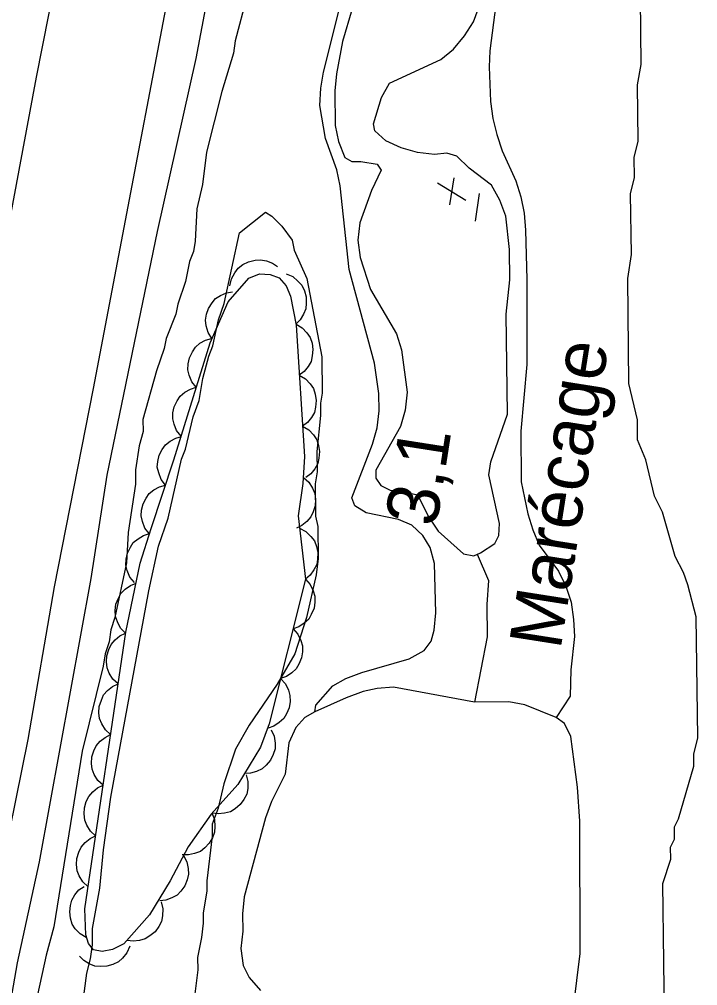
# Model space of a CAD drawing. Extents: x 282461 to 284471, y 5554090 to 5557646.
# Drawn here: x 283556.6 to 283595.6, y 5556845.7 to 5556901.4 of the extents above; entities that cross this region are included whole.
import ezdxf

# ---------------------------------------------------------------- set-up
doc = ezdxf.new("R2010")
doc.units = 0
for name, color, linetype in [('Niveau 2', 7, 'Continuous'), ('Niveau 21', 7, 'Continuous'), ('Niveau 3', 7, 'Continuous'), ('Niveau 4', 7, 'Continuous'), ('Niveau 44', 7, 'Continuous'), ('Niveau 7', 7, 'Continuous')]:
    doc.layers.add(name, color=color, linetype=linetype)

msp = doc.modelspace()

# ---------------------------------------------------------------- linework, layer by layer
at = {"layer": 'Niveau 2'}
for points in [[(283593.74, 5556842.54), (283593.63, 5556851.6), (283594.08, 5556853), (283594.07, 5556853.7), (283594.3, 5556854.16), (283594.29, 5556854.86), (283594.52, 5556855.33), (283595.41, 5556858.36), (283595.4, 5556859.06), (283595.63, 5556859.99), (283595.54, 5556866.96), (283595.06, 5556868.81), (283594.82, 5556869.51), (283594.34, 5556870.43), (283593.61, 5556872.98), (283593.14, 5556873.91), (283592.65, 5556875.99), (283592.17, 5556877.15), (283592.16, 5556878.31), (283591.67, 5556880.4), (283591.6, 5556886.44), (283591.81, 5556887.83), (283591.77, 5556891.32), (283592, 5556892.25), (283591.98, 5556893.41), (283592.2, 5556894.35), (283592.17, 5556897.6), (283592.38, 5556898.76), (283592.3, 5556906.43)], [(283569.67, 5556902.68), (283569, 5556900.12), (283568.9, 5556899.42), (283568.22, 5556897.2), (283567.34, 5556893.71), (283567.12, 5556891.85), (283566.79, 5556890.45), (283566.7, 5556888.59), (283566.59, 5556888), (283566.36, 5556887.42), (283566.14, 5556886.26), (283565.69, 5556884.97), (283565.58, 5556884.39), (283565.02, 5556882.99), (283564.91, 5556882.41), (283564.46, 5556881.12), (283563.68, 5556878.33), (283563.69, 5556877.63), (283563.46, 5556876.81), (283563.25, 5556875.42), (283563.26, 5556874.6), (283562.83, 5556871.81), (283562.73, 5556870.06), (283562.07, 5556866.92), (283561.84, 5556866.22), (283561.74, 5556865.52), (283561.51, 5556864.82), (283561.4, 5556864.12), (283560.18, 5556859.23), (283558.56, 5556849.1), (283558.11, 5556847.47), (283557.34, 5556843.97)], [(283559.91, 5556842.37), (283560.45, 5556846.45), (283560.67, 5556847.26), (283560.78, 5556848.08), (283560.77, 5556849.01), (283561.2, 5556851.34), (283561.41, 5556853.55), (283561.84, 5556856.57), (283564.03, 5556868.45), (283564.58, 5556871.02), (283565.14, 5556872.65), (283565.91, 5556876.03), (283566.14, 5556876.61), (283566.58, 5556878.48), (283566.92, 5556879.41), (283567.14, 5556880.69), (283567.47, 5556881.97), (283567.7, 5556882.56), (283568.03, 5556884.07), (283568.37, 5556885), (283569.25, 5556889.08), (283570.75, 5556890.26), (283571.1, 5556890.03), (283571.69, 5556889.46), (283572.28, 5556888.65), (283572.4, 5556888.07), (283573.12, 5556886.45), (283573.98, 5556881.93), (283574.01, 5556879.84), (283573.9, 5556879.26), (283573.91, 5556878.56), (283573.7, 5556876.47), (283573.71, 5556875.31), (283573.6, 5556874.61), (283573.62, 5556872.75), (283573.75, 5556872.17), (283573.77, 5556870.31), (283573.66, 5556869.38), (283573.11, 5556866.93), (283572.44, 5556864.83), (283571.41, 5556863.08), (283569.81, 5556860.73), (283569.01, 5556859.33), (283568.34, 5556857.35), (283568.01, 5556855.95), (283567.67, 5556855.02), (283567.68, 5556854.32), (283567.36, 5556851.76), (283567.37, 5556851.18), (283567.15, 5556849.9), (283567.16, 5556849.32), (283567.05, 5556848.5), (283566.83, 5556847.34), (283566.84, 5556846.64), (283566.31, 5556842.33)]]:
    msp.add_lwpolyline(points, dxfattribs=at)
at = {"layer": 'Niveau 21'}
for points in [[(283532.51, 5556746.48), (283533.61, 5556757.06), (283534.72, 5556766.37), (283535.95, 5556775.73), (283537.78, 5556787.89), (283541.66, 5556811.54), (283545.79, 5556834.34), (283547.71, 5556844.41), (283549.72, 5556856.11), (283557.56, 5556898.03), (283564.31, 5556932.2), (283568.41, 5556952.33), (283570.45, 5556961.36), (283576.23, 5556988.79), (283577.59, 5556995.66), (283578.84, 5557002.53), (283578.96, 5557003.25)], [(283540.19, 5556562.22), (283538.34, 5556596.29), (283537.04, 5556623.47), (283536.54, 5556636.07), (283536.18, 5556652.5), (283535.95, 5556667.31), (283535.97, 5556692.27), (283536.69, 5556714.12), (283537.28, 5556725.25), (283538.02, 5556736.58), (283539.05, 5556748.26), (283540.28, 5556760.1), (283542.69, 5556777.96), (283547.56, 5556808.1), (283549.94, 5556821.76), (283551.96, 5556832.47), (283555.67, 5556852.96), (283557.07, 5556859.9), (283558.59, 5556868.69), (283560.84, 5556880.1), (283566.77, 5556911.26)], [(283537.68, 5556671.7), (283538.14, 5556699.04), (283538.55, 5556708.46), (283539.27, 5556719.24), (283540.08, 5556729.47), (283541.29, 5556747.87), (283542.93, 5556766.66), (283544.45, 5556776.14), (283546.01, 5556786.79), (283547.64, 5556796.45), (283548.99, 5556805.35), (283550.74, 5556814.38), (283553.73, 5556832.36), (283555.15, 5556839.64), (283556.46, 5556847.04), (283557.73, 5556852.86), (283560.7, 5556869.17), (283561.62, 5556875.11), (283564.53, 5556889.14), (283566.74, 5556899.1), (283568.11, 5556906.32)]]:
    msp.add_lwpolyline(points, dxfattribs=at)
at = {"layer": 'Niveau 3'}
for p, q in [((283580.64, 5556891.95), (283582.27, 5556890.95)), ((283581.35, 5556890.69), (283581.6, 5556892.23)), ((283582.83, 5556889.75), (283583.07, 5556891.33))]:
    msp.add_line(p, q, dxfattribs=at)
at = {"layer": 'Niveau 4'}
for points in [[(283575.73, 5556901.96), (283575.17, 5556900.09), (283574.84, 5556898.23), (283574.74, 5556897.24), (283574.76, 5556895.26), (283574.95, 5556894.33), (283575.31, 5556893.41), (283575.72, 5556893.18), (283576.24, 5556893.18), (283577.17, 5556893.02), (283577.41, 5556892.67), (283576.84, 5556891.5), (283576.17, 5556889.64), (283576.06, 5556888.65), (283576.19, 5556887.66), (283576.79, 5556885.81), (283578.28, 5556883.26), (283578.58, 5556882.34), (283578.9, 5556879.9)], [(283578.9, 5556879.9), (283578.79, 5556878.85), (283578.51, 5556877.92), (283577.09, 5556875.4), (283577.09, 5556874.94), (283577.39, 5556874.53), (283577.92, 5556874.25), (283578.56, 5556874.2), (283579.49, 5556873.98), (283580.14, 5556872.7), (283580.68, 5556871.9), (283582.15, 5556870.58), (283582.73, 5556870.47), (283583.13, 5556870.65), (283583.94, 5556871.18), (283584.17, 5556871.65), (283584.22, 5556872.34), (283583.6, 5556875.13), (283583.71, 5556875.89), (283584.67, 5556878.63), (283584.6, 5556884.39), (283584.81, 5556886.36), (283584.79, 5556888.11), (283584.59, 5556890.03), (283584.23, 5556890.95), (283583.76, 5556891.82), (283582.47, 5556892.79), (283581.76, 5556893.48), (283581.18, 5556893.65), (283580.48, 5556893.58), (283579.49, 5556893.69), (283578.56, 5556893.97), (283577.68, 5556894.36), (283577.03, 5556894.94), (283576.97, 5556895.34), (283577.42, 5556896.86), (283577.88, 5556897.68), (283580.83, 5556899.05), (283581.57, 5556899.64), (283582.21, 5556900.41), (283582.72, 5556901.23), (283583.06, 5556902.16)], [(283582.94, 5556870.56), (283583.59, 5556869.05), (283583.49, 5556867.66), (283583.51, 5556865.8), (283582.77, 5556862.04)], [(283588.28, 5556842.91), (283588.87, 5556847.57), (283588.84, 5556855.19), (283588.7, 5556857.16), (283588.32, 5556860.07), (283587.96, 5556860.82), (283587.49, 5556861.16), (283585.68, 5556861.9), (283584.75, 5556862.06), (283582.77, 5556862.04), (283578.11, 5556862.91), (283577.18, 5556862.84), (283576.36, 5556862.66), (283575.38, 5556862.3)], [(283575.38, 5556862.3), (283573.59, 5556861.48), (283573.01, 5556861.17), (283572.49, 5556860.58), (283572.09, 5556859.7), (283571.88, 5556857.9), (283571.09, 5556856.32), (283570.75, 5556855.38), (283569.52, 5556850.83), (283569.42, 5556849.85), (283569.43, 5556848.86), (283569.32, 5556847.87), (283569.45, 5556846.88), (283569.81, 5556846.19), (283570.46, 5556845.44)]]:
    msp.add_lwpolyline(points, dxfattribs=at)
at = {"layer": 'Niveau 44'}
for points in [[(283568.69, 5556886.02), (283568.78, 5556886.42), (283568.97, 5556886.77), (283569.17, 5556887.03), (283569.44, 5556887.24), (283569.77, 5556887.41), (283570.14, 5556887.49), (283570.46, 5556887.52), (283570.8, 5556887.45), (283571.14, 5556887.32), (283571.43, 5556887.13)], [(283573.05, 5556869.13), (283570.96, 5556860.8), (283570.46, 5556859.46), (283569.14, 5556857.31), (283567.61, 5556855.59), (283566.28, 5556853.72), (283565.25, 5556851.75), (283564.06, 5556849.79), (283562.59, 5556848.13), (283561.93, 5556847.8), (283561.33, 5556847.68), (283560.83, 5556847.79), (283560.55, 5556848.14), (283560.4, 5556848.64), (283560.34, 5556850.15), (283562.69, 5556866.07), (283563.53, 5556870.04), (283564.15, 5556872.05), (283565.46, 5556876), (283567.55, 5556882.74), (283568.59, 5556885.1), (283569.78, 5556886.46), (283570.4, 5556886.71), (283571.01, 5556886.68), (283571.53, 5556886.47), (283571.94, 5556886.02), (283572.18, 5556885.42), (283572.5, 5556883.76), (283572.99, 5556876.19), (283572.89, 5556874.64), (283572.62, 5556872.77), (283573.05, 5556869.13)], [(283571.93, 5556886.71), (283572.31, 5556886.55), (283572.61, 5556886.29), (283572.83, 5556886.05), (283572.98, 5556885.74), (283573.08, 5556885.39), (283573.09, 5556885.02), (283573.06, 5556884.7), (283572.93, 5556884.38), (283572.74, 5556884.07), (283572.49, 5556883.82)], [(283567.66, 5556882.98), (283567.44, 5556883.33), (283567.33, 5556883.72), (283567.29, 5556884.04), (283567.34, 5556884.38), (283567.46, 5556884.72), (283567.67, 5556885.04), (283567.87, 5556885.29), (283568.16, 5556885.47), (283568.5, 5556885.62), (283568.85, 5556885.68)], [(283572.5, 5556883.82), (283572.85, 5556883.61), (283573.12, 5556883.31), (283573.31, 5556883.05), (283573.42, 5556882.72), (283573.47, 5556882.36), (283573.43, 5556881.99), (283573.37, 5556881.67), (283573.2, 5556881.37), (283572.97, 5556881.09), (283572.69, 5556880.87)], [(283566.75, 5556880.18), (283566.5, 5556880.5), (283566.35, 5556880.87), (283566.27, 5556881.18), (283566.28, 5556881.53), (283566.36, 5556881.88), (283566.53, 5556882.22), (283566.71, 5556882.49), (283566.97, 5556882.71), (283567.29, 5556882.89), (283567.63, 5556882.99)], [(283572.69, 5556880.87), (283573.04, 5556880.66), (283573.31, 5556880.37), (283573.5, 5556880.11), (283573.61, 5556879.78), (283573.66, 5556879.42), (283573.63, 5556879.04), (283573.56, 5556878.73), (283573.39, 5556878.43), (283573.16, 5556878.15), (283572.88, 5556877.93)], [(283565.88, 5556877.36), (283565.62, 5556877.68), (283565.48, 5556878.05), (283565.4, 5556878.36), (283565.41, 5556878.71), (283565.49, 5556879.06), (283565.66, 5556879.4), (283565.83, 5556879.67), (283566.1, 5556879.89), (283566.42, 5556880.07), (283566.75, 5556880.18)], [(283572.88, 5556877.93), (283573.23, 5556877.72), (283573.5, 5556877.43), (283573.69, 5556877.16), (283573.8, 5556876.83), (283573.85, 5556876.47), (283573.82, 5556876.1), (283573.75, 5556875.79), (283573.58, 5556875.48), (283573.35, 5556875.2), (283573.07, 5556874.98)], [(283564.98, 5556874.55), (283564.73, 5556874.87), (283564.59, 5556875.25), (283564.51, 5556875.57), (283564.54, 5556875.91), (283564.62, 5556876.26), (283564.8, 5556876.6), (283564.98, 5556876.86), (283565.25, 5556877.08), (283565.57, 5556877.25), (283565.91, 5556877.35)], [(283564.05, 5556871.75), (283563.8, 5556872.07), (283563.66, 5556872.45), (283563.59, 5556872.77), (283563.61, 5556873.11), (283563.69, 5556873.46), (283563.87, 5556873.8), (283564.05, 5556874.06), (283564.32, 5556874.28), (283564.64, 5556874.45), (283564.98, 5556874.55)], [(283572.94, 5556874.98), (283573.24, 5556874.71), (283573.45, 5556874.36), (283573.58, 5556874.06), (283573.62, 5556873.72), (283573.6, 5556873.36), (283573.48, 5556873), (283573.35, 5556872.71), (283573.12, 5556872.45), (283572.84, 5556872.22), (283572.52, 5556872.06)], [(283563.19, 5556868.93), (283562.93, 5556869.25), (283562.78, 5556869.62), (283562.7, 5556869.93), (283562.71, 5556870.28), (283562.79, 5556870.63), (283562.96, 5556870.97), (283563.13, 5556871.24), (283563.4, 5556871.46), (283563.72, 5556871.64), (283564.06, 5556871.75)], [(283572.7, 5556872.06), (283573.07, 5556871.87), (283573.36, 5556871.59), (283573.56, 5556871.34), (283573.68, 5556871.01), (283573.76, 5556870.66), (283573.74, 5556870.28), (283573.69, 5556869.97), (283573.53, 5556869.66), (283573.32, 5556869.36), (283573.05, 5556869.13)], [(283562.68, 5556866.02), (283562.39, 5556866.31), (283562.21, 5556866.67), (283562.1, 5556866.97), (283562.09, 5556867.32), (283562.13, 5556867.68), (283562.27, 5556868.03), (283562.42, 5556868.31), (283562.66, 5556868.56), (283562.96, 5556868.77), (283563.29, 5556868.9)], [(283573.05, 5556869.13), (283573.32, 5556868.82), (283573.49, 5556868.46), (283573.59, 5556868.15), (283573.59, 5556867.81), (283573.54, 5556867.45), (283573.38, 5556867.1), (283573.23, 5556866.82), (283572.97, 5556866.59), (283572.66, 5556866.39), (283572.33, 5556866.27)], [(283572.33, 5556866.27), (283572.61, 5556865.96), (283572.77, 5556865.6), (283572.87, 5556865.29), (283572.88, 5556864.94), (283572.82, 5556864.59), (283572.67, 5556864.24), (283572.51, 5556863.96), (283572.25, 5556863.73), (283571.95, 5556863.53), (283571.61, 5556863.41)], [(283562.25, 5556863.1), (283561.95, 5556863.37), (283561.74, 5556863.72), (283561.62, 5556864.02), (283561.58, 5556864.36), (283561.6, 5556864.72), (283561.72, 5556865.08), (283561.85, 5556865.37), (283562.08, 5556865.63), (283562.36, 5556865.86), (283562.68, 5556866.01)], [(283571.61, 5556863.41), (283571.89, 5556863.1), (283572.06, 5556862.74), (283572.15, 5556862.43), (283572.16, 5556862.08), (283572.1, 5556861.72), (283571.95, 5556861.38), (283571.79, 5556861.1), (283571.53, 5556860.87), (283571.23, 5556860.67), (283570.9, 5556860.55)], [(283561.82, 5556860.18), (283561.52, 5556860.46), (283561.31, 5556860.8), (283561.19, 5556861.1), (283561.15, 5556861.44), (283561.17, 5556861.8), (283561.29, 5556862.16), (283561.42, 5556862.46), (283561.65, 5556862.71), (283561.93, 5556862.94), (283562.25, 5556863.1)], [(283561.39, 5556857.26), (283561.09, 5556857.54), (283560.88, 5556857.88), (283560.76, 5556858.18), (283560.72, 5556858.52), (283560.74, 5556858.89), (283560.86, 5556859.24), (283560.99, 5556859.54), (283561.22, 5556859.8), (283561.5, 5556860.02), (283561.82, 5556860.18)], [(283571.07, 5556860.46), (283571.24, 5556860.08), (283571.29, 5556859.68), (283571.29, 5556859.36), (283571.19, 5556859.03), (283571.03, 5556858.7), (283570.78, 5556858.42), (283570.55, 5556858.2), (283570.23, 5556858.06), (283569.88, 5556857.96), (283569.53, 5556857.94)], [(283569.63, 5556857.86), (283569.73, 5556857.47), (283569.72, 5556857.07), (283569.66, 5556856.75), (283569.5, 5556856.44), (283569.28, 5556856.15), (283568.99, 5556855.91), (283568.72, 5556855.74), (283568.39, 5556855.65), (283568.02, 5556855.61), (283567.67, 5556855.66)], [(283560.96, 5556854.34), (283560.66, 5556854.62), (283560.45, 5556854.96), (283560.33, 5556855.26), (283560.29, 5556855.61), (283560.31, 5556855.97), (283560.42, 5556856.33), (283560.56, 5556856.62), (283560.79, 5556856.88), (283561.07, 5556857.11), (283561.39, 5556857.26)], [(283567.66, 5556855.67), (283567.81, 5556855.28), (283567.83, 5556854.88), (283567.81, 5556854.56), (283567.69, 5556854.23), (283567.5, 5556853.92), (283567.24, 5556853.65), (283566.99, 5556853.45), (283566.66, 5556853.33), (283566.31, 5556853.25), (283565.95, 5556853.26)], [(283560.53, 5556851.42), (283560.22, 5556851.7), (283560.02, 5556852.04), (283559.89, 5556852.34), (283559.86, 5556852.69), (283559.88, 5556853.05), (283559.99, 5556853.41), (283560.12, 5556853.7), (283560.36, 5556853.96), (283560.64, 5556854.19), (283560.96, 5556854.34)], [(283566.02, 5556853.22), (283566.21, 5556852.86), (283566.29, 5556852.47), (283566.31, 5556852.14), (283566.24, 5556851.81), (283566.1, 5556851.47), (283565.87, 5556851.17), (283565.65, 5556850.94), (283565.35, 5556850.77), (283565, 5556850.65), (283564.65, 5556850.61)], [(283560.41, 5556848.49), (283560.06, 5556848.7), (283559.79, 5556849), (283559.61, 5556849.27), (283559.51, 5556849.61), (283559.47, 5556849.97), (283559.51, 5556850.34), (283559.59, 5556850.65), (283559.77, 5556850.95), (283560, 5556851.23), (283560.29, 5556851.44)], [(283564.73, 5556850.54), (283564.83, 5556850.14), (283564.81, 5556849.74), (283564.75, 5556849.42), (283564.6, 5556849.12), (283564.38, 5556848.82), (283564.09, 5556848.59), (283563.82, 5556848.41), (283563.48, 5556848.32), (283563.12, 5556848.29), (283562.77, 5556848.33)], [(283562.92, 5556848), (283562.76, 5556847.62), (283562.5, 5556847.31), (283562.27, 5556847.09), (283561.96, 5556846.94), (283561.61, 5556846.84), (283561.23, 5556846.83), (283560.91, 5556846.85), (283560.59, 5556846.98), (283560.28, 5556847.17), (283560.03, 5556847.42)]]:
    msp.add_lwpolyline(points, dxfattribs=at)
at = {"layer": 'Niveau 7'}
for points in [[(283573.59, 5556861.48), (283573.64, 5556861.87), (283574.62, 5556862.99), (283575.37, 5556863.4), (283576.29, 5556863.76), (283579.02, 5556864.55), (283579.88, 5556865.03), (283580.28, 5556865.55), (283580.45, 5556866.2), (283580.56, 5556867.19), (283580.47, 5556870.03), (283580.22, 5556870.96), (283579.81, 5556871.65), (283579.16, 5556872.23), (283578.4, 5556872.57), (283576.53, 5556872.95), (283575.89, 5556873.35), (283575.71, 5556873.82), (283576.9, 5556876.91), (283577.18, 5556877.84), (283577.28, 5556878.83), (283577.27, 5556879.82), (283577.02, 5556881.56), (283575.56, 5556886.95), (283575.04, 5556891.77), (283574.85, 5556892.7), (283574.19, 5556894.5), (283573.88, 5556896.41), (283573.92, 5556897.4), (283574.09, 5556898.33), (283575.25, 5556903)], [(283584.15, 5556903.28), (283583.67, 5556899.55), (283583.62, 5556898.62), (283583.7, 5556896.64), (283583.83, 5556895.66), (283584.07, 5556894.73), (283584.38, 5556893.8), (283585.15, 5556892.07), (283585.45, 5556891.14), (283585.64, 5556890.21), (283585.71, 5556889.22), (283585.8, 5556886.38), (283585.8, 5556881.49), (283585.44, 5556877.65), (283585.47, 5556874.74), (283585.84, 5556872.89), (283586.14, 5556871.96), (283586.5, 5556871.09), (283587.62, 5556869.59), (283588.04, 5556868.73), (283588.34, 5556867.8), (283588.47, 5556866.81), (283588.54, 5556865.83), (283588.33, 5556863.9), (283588.29, 5556862.39), (283587.49, 5556861.16)]]:
    msp.add_lwpolyline(points, dxfattribs=at)

# ---------------------------------------------------------------- texts
at = {"layer": 'Niveau 3'}
msp.add_text('    3,1', height=3, rotation=81.0958, dxfattribs=at).set_placement((283579.89, 5556867.68))
at = {"layer": 'Niveau 7'}
msp.add_text('Marécage', height=3, rotation=81.0598, dxfattribs=at).set_placement((283587.73, 5556865.02))

doc.saveas('drawing.dxf')
